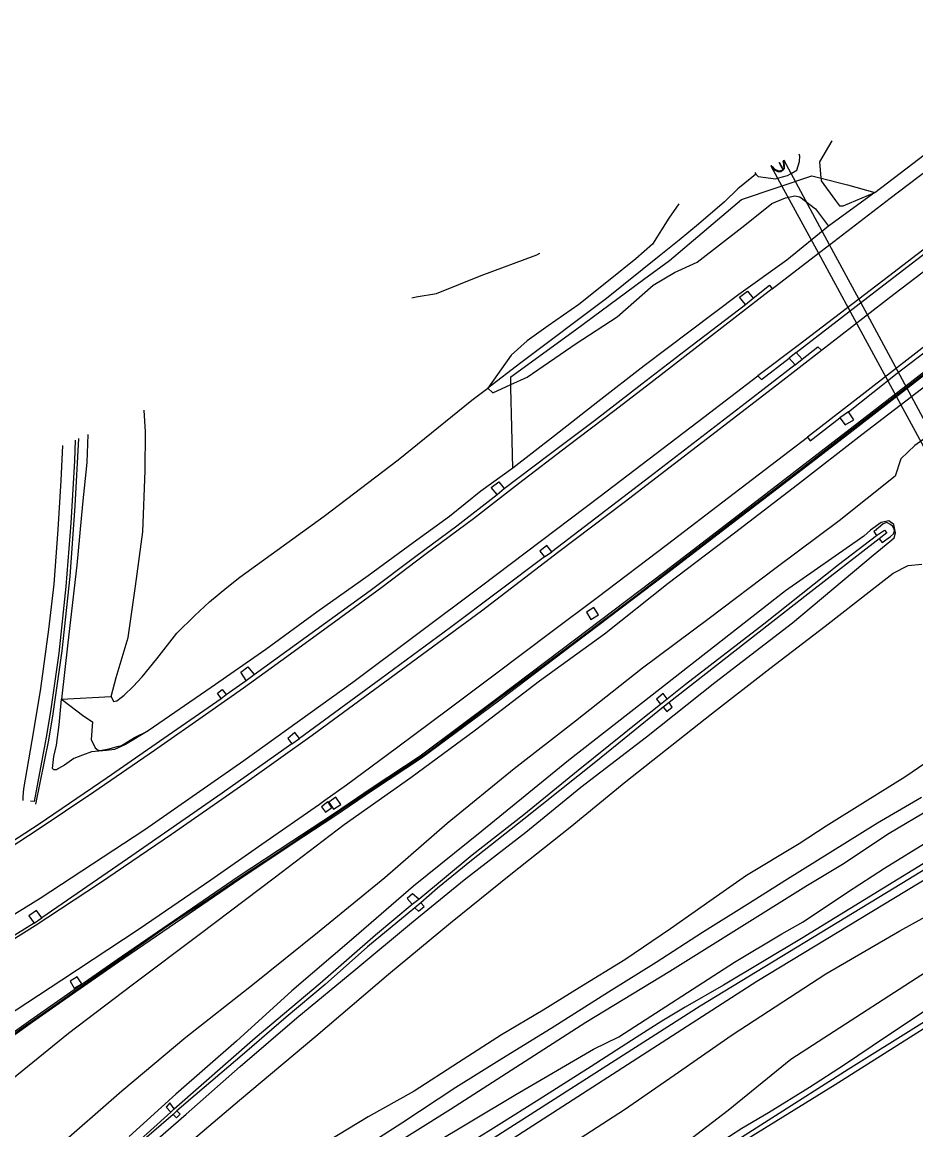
# Model space of a CAD drawing. Extents: x 157767 to 159171, y 387842 to 389425.
# Drawn here: x 157974.9 to 158145.6, y 388945 to 389156.7 of the extents above; entities that cross this region are included whole.
import ezdxf

# ---------------------------------------------------------------- set-up
doc = ezdxf.new("R2010")
doc.units = 0
for name, color, linetype in [('IMGEO_Berm_gesloten', 7, 'Continuous'), ('IMGEO_Berm_groen', 7, 'Continuous'), ('IMGEO_Geluidsscherm', 7, 'Continuous'), ('IMGEO_Gemengd_bos', 7, 'Continuous'), ('IMGEO_Grasland_overig', 7, 'Continuous'), ('IMGEO_Groenvoorziening', 7, 'Continuous'), ('IMGEO_Kademuur', 7, 'Continuous'), ('IMGEO_Loofbos', 7, 'Continuous'), ('IMGEO_Muur', 7, 'Continuous'), ('IMGEO_Rijbaan_autosnelweg', 7, 'Continuous'), ('IMGEO_Struiken', 7, 'Continuous'), ('IMGEO_Tunneldeel', 7, 'Continuous'), ('IMGEO_Waterloop', 7, 'Continuous')]:
    doc.layers.add(name, color=color, linetype=linetype)

msp = doc.modelspace()

# ---------------------------------------------------------------- linework, layer by layer
at = {"layer": 'IMGEO_Berm_gesloten'}
for points in [[(158113.01, 389102.74), (158111.85, 389104.16), (158113.4, 389105.33), (158114.5, 389103.97)], [(158123.86, 389092.34), (158122.7, 389093.62)], [(158121.35, 389092.52), (158122.49, 389091.21)], [(158131.05, 389081.12), (158132.08, 389079.74), (158133.71, 389080.73), (158132.67, 389082.28)], [(158065.58, 389066.45), (158064.44, 389067.78), (158065.91, 389068.85), (158066.92, 389067.59)], [(158027.83, 389019.82), (158026.99, 389020.98), (158025.64, 389019.84), (158026.42, 389018.79)], [(157978.67, 388985.53), (157977.64, 388986.98), (157976.15, 388985.92), (157977.19, 388984.55)]]:
    msp.add_lwpolyline(points, dxfattribs=at)
at = {"layer": 'IMGEO_Berm_groen'}
for points in [[(158137.7, 389124.16), (158153.3, 389136.1), (158169.64, 389148.29), (158178.6, 389154.9)], [(158115.03, 389127.68), (158115.43, 389127.21), (158118.83, 389126.8), (158119.14, 389126.89), (158121.07, 389127.42), (158121.75, 389127.82), (158122.85, 389128.46), (158123.36, 389130.06), (158123.41, 389131.09), (158123.3, 389131.47), (158123.3, 389131.47)], [(158120.6, 389130.35), (158120.6, 389130.35), (158120.61, 389130.35), (158120.62, 389130.36)], [(158115.03, 389127.68), (158114.21, 389127.06), (158111.55, 389124.85), (158109.02, 389122.37), (158104.08, 389118.1), (158100.33, 389115.03), (158096.53, 389112.01), (158086.51, 389103.92), (158070.1, 389091.64), (158063.79, 389086.8)], [(158114.79, 389127.96), (158115.03, 389127.68)], [(158137.7, 389124.16), (158128.85, 389117.74)], [(158100.28, 389121.98), (158098.38, 389119.24), (158095.29, 389114.31), (158092.06, 389111.5), (158087.21, 389107.53), (158081.17, 389102.78), (158075.34, 389098.68), (158071.32, 389095.81), (158068.27, 389093.09), (158063.79, 389086.8)], [(158128.85, 389117.74), (158120.94, 389111.24), (158111.76, 389104.7), (158102.44, 389097.68), (158093.68, 389091.07), (158084.85, 389084.16), (158076.57, 389077.69), (158068.57, 389071.48)], [(157987.45, 389077.93), (157987.45, 389077.93), (157987.27, 389072.54), (157986.42, 389064.63), (157985.33, 389052.94), (157983.61, 389038.08), (157982.41, 389027.32)], [(158068.57, 389071.48), (158062.47, 389067.11), (158056.51, 389062.26), (158049.59, 389057.23), (158040.95, 389050.9), (158031.15, 389044), (158021.43, 389036.86), (158011, 389029.58), (157998.95, 389021.29)], [(158076.04, 389055.52), (158075.06, 389056.73), (158073.76, 389055.64), (158074.66, 389054.54)], [(158084.04, 389044.85), (158082.64, 389043.98), (158083.51, 389042.58), (158084.93, 389043.45), (158084.04, 389044.85)], [(158017.64, 389030.94), (158016.64, 389032.51), (158017.96, 389033.55), (158019.19, 389032.03)], [(158012.87, 389027.47), (158012.21, 389028.47), (158013.06, 389029.18), (158013.85, 389028.23)], [(157998.95, 389021.29), (157994.61, 389018.67), (157992.5, 389017.73), (157990.97, 389017.56), (157988.16, 389017.27), (157986.42, 389016.66), (157984.74, 389015.98), (157982.97, 389014.75), (157981.82, 389014.12), (157981.46, 389013.85), (157980.91, 389013.82), (157980.71, 389014.12), (157980.92, 389016.42), (157981.42, 389018.57), (157981.96, 389022.47), (157982.41, 389027.32)], [(158034, 389006.66), (158033.28, 389007.7), (158032.04, 389006.79), (158032.84, 389005.78), (158034, 389006.66)], [(158034.8, 389008.61), (158033.44, 389007.68), (158034.37, 389006.31), (158035.76, 389007.23), (158034.8, 389008.61)], [(157985.4, 388974.27), (157984.04, 388973.44), (157984.85, 388972.1), (157986.26, 388972.94), (157985.4, 388974.27)]]:
    msp.add_lwpolyline(points, dxfattribs=at)
at = {"layer": 'IMGEO_Geluidsscherm'}
msp.add_lwpolyline([(158152.06, 389093.3), (158145.42, 389088.15), (158138.76, 389082.99), (158132.06, 389077.86), (158125.41, 389072.72), (158118.78, 389067.55), (158112.09, 389062.46), (158105.41, 389057.31), (158098.74, 389052.18), (158092.06, 389047.04), (158085.38, 389041.98), (158078.65, 389036.93), (158071.89, 389031.86), (158065.17, 389026.81), (158058.44, 389021.76), (158051.7, 389016.69), (158044.68, 389012.07), (158037.67, 389007.38), (158030.69, 389002.69), (158023.69, 388998), (158016.68, 388993.34), (158009.72, 388988.63), (158002.65, 388983.97), (157995.78, 388979.14), (157988.86, 388974.31), (157982, 388969.45), (157975.11, 388964.61), (157968.3, 388959.67)], dxfattribs=at)
at = {"layer": 'IMGEO_Gemengd_bos'}
msp.add_lwpolyline([(157978.58, 388880.1), (157988.49, 388893.96), (158004.87, 388903.87), (158056.3, 388935.49), (158115.22, 388973.44), (158150.37, 388994.82)], dxfattribs=at)
at = {"layer": 'IMGEO_Grasland_overig'}
for points in [[(158068.24, 389087.47), (158068.22, 389088.94), (158080.57, 389097.94), (158093.52, 389107.53), (158098.54, 389111.2), (158112.25, 389122.8), (158125.67, 389127.38), (158127.45, 389126.93)], [(158063.79, 389086.8), (158064.77, 389085.86), (158068.24, 389087.47)], [(157997.94, 388940.82), (158006.18, 388948.02), (158016.5, 388957.18), (158027.32, 388966.44), (158038.63, 388975.76), (158049.24, 388984.59), (158059.27, 388992.79), (158071.1, 389001.93), (158081.55, 389010.5), (158094.11, 389020.14), (158107.2, 389030.52), (158121.98, 389041.95), (158137.38, 389054.84), (158140.62, 389057.47), (158141.44, 389058.15), (158141.65, 389059.16), (158141.36, 389060.74), (158140.39, 389061.42), (158138.94, 389061.08), (158136.89, 389059.62), (158135.61, 389058.51), (158120.69, 389048.02), (158105.42, 389036.16), (158093.14, 389026.49), (158079.21, 389015.64), (158062.65, 389002.09), (158049.65, 388991.62), (158038.26, 388981.74), (158026.38, 388971.58), (158015.82, 388962), (158004.22, 388951.87), (157995.33, 388943.8)], [(158138.57, 389057.99), (158139.1, 389057.29), (158140.71, 389058.4), (158141.3, 389058.92), (158141.45, 389059.51), (158141.38, 389060.02), (158141.18, 389060.31), (158140.71, 389060.72), (158140.01, 389061.09), (158139.29, 389060.82), (158138.39, 389060.04), (158138.12, 389059.88), (158137.92, 389059.61), (158137.51, 389059.37), (158138.07, 389058.65)], [(158138.07, 389058.65), (158139.58, 389059.67), (158140.01, 389059.15), (158138.57, 389057.99)], [(158098.05, 389027.42), (158101.58, 389030.23), (158116.55, 389041.76), (158130.81, 389053.1), (158138.07, 389058.65)], [(158138.57, 389057.99), (158124.95, 389047.42), (158110.99, 389036.5), (158098.43, 389026.71)], [(158098.05, 389027.42), (158097.29, 389028.45), (158096.02, 389027.37), (158096.77, 389026.41)], [(157982.41, 389027.32), (157986.68, 389024.08), (157988.3, 389023.02), (157988.07, 389019.62), (157988.86, 389018.02), (157989.39, 389017.57), (157989.71, 389017.52), (157991.51, 389017.86), (157993.06, 389018.27), (157993.89, 389018.49), (157996.36, 389020.04), (157998.95, 389021.29)], [(158050.63, 388989.14), (158060.81, 388997.59), (158070.7, 389005.32), (158081.1, 389013.75), (158092.77, 389023.23), (158096.77, 389026.41)], [(158097.32, 389025.84), (158084.47, 389015.35), (158070.72, 389004.44), (158060.7, 388996.5), (158054.21, 388991.24), (158051.01, 388988.45)], [(158096.77, 389026.41), (158098.05, 389027.42)], [(158098.43, 389026.71), (158097.53, 389026.01), (158097.32, 389025.84)], [(158097.32, 389025.84), (158097.98, 389024.98), (158099.03, 389025.79), (158098.43, 389026.71)], [(158174.64, 389011.52), (158142.85, 388992.13), (158104.35, 388968.65), (158057.28, 388938.52), (158050.73, 388934.52), (158044.17, 388930.52), (158037.6, 388926.54), (158031.02, 388922.57), (158024.52, 388918.67), (158017.83, 388914.68), (158011.26, 388910.69), (158005.81, 388907.24), (157997.34, 388901.94), (157991.49, 388898.81), (157987.38, 388896.05), (157981.76, 388889.41), (157977.33, 388881.16)], [(157973.78, 388898.05), (157975.13, 388900), (157977.27, 388901.68), (157981, 388904.15), (157986.46, 388907.87), (157993.37, 388912.15), (158000.57, 388916.68), (158013.06, 388924.44), (158024.22, 388931.38), (158035.61, 388938.79), (158047.41, 388946.37), (158057.68, 388953.21), (158066.49, 388958.71), (158075.9, 388964.49), (158086.87, 388971.4), (158095.94, 388977.11), (158104.82, 388982.82), (158113.3, 388988.11), (158121.05, 388993.01), (158129.1, 388998.07), (158138.24, 389003.73), (158146.62, 389008.61)], [(158050.63, 388989.14), (158049.43, 388990.17), (158048.42, 388989.26), (158049.38, 388988.18)], [(158003.94, 388949.09), (158019.38, 388962.64), (158031.8, 388973.1), (158042.37, 388982.34), (158049.38, 388988.18)], [(158049.38, 388988.18), (158050.63, 388989.14)], [(158051.01, 388988.45), (158049.9, 388987.48)], [(158049.9, 388987.48), (158050.58, 388986.82), (158051.66, 388987.73), (158051.01, 388988.45)], [(158049.9, 388987.48), (158040.84, 388980), (158032.73, 388972.84), (158025.28, 388966.55), (158017.37, 388959.68), (158007.92, 388951.68), (158004.44, 388948.65)], [(158159.73, 388973.5), (158132.61, 388956.55), (158103.48, 388937.98), (158098.2, 388934.42), (158092.94, 388931.08), (158065.74, 388912.21), (158062.37, 388909.84), (158055.64, 388905.53), (158053.12, 388903.96), (158041.75, 388896.45), (158036.57, 388893.51), (158029.61, 388889.09), (158020.85, 388883.02), (158016.48, 388879.8), (158012.91, 388876.97), (158009.62, 388873.95), (158007.21, 388871.32), (158004.81, 388868.19), (158000.54, 388860.89), (157998.51, 388857.03), (157996.57, 388852.99), (157992.22, 388842.82), (157989.28, 388836.48), (157986.91, 388831.11)], [(158102.93, 388939.22), (158112.33, 388945.35), (158117.45, 388948.39), (158125.28, 388953.21), (158131.92, 388957.55), (158139.77, 388962.85), (158151.55, 388970.64)], [(158003.94, 388949.09), (158003.08, 388950.2), (158002.39, 388949.41), (158003.29, 388948.4)], [(158003.7, 388947.97), (157995.03, 388940.48), (157994.53, 388940.1), (157994.33, 388940.13), (157994.42, 388940.4), (157995.52, 388941.41), (158003.29, 388948.4)], [(158003.29, 388948.4), (158003.94, 388949.09)], [(158004.44, 388948.65), (158003.7, 388947.97)], [(158003.7, 388947.97), (158004.36, 388947.37), (158005.07, 388948.07), (158004.44, 388948.65)]]:
    msp.add_lwpolyline(points, dxfattribs=at)
at = {"layer": 'IMGEO_Groenvoorziening'}
for points in [[(157982.41, 389027.32), (157991.91, 389027.83)], [(158160.61, 389004.29), (158123.74, 388981.6), (158108.82, 388972.71), (158101.49, 388968.48), (158097.07, 388965.83), (158092.13, 388962.66), (158083.56, 388957.13), (158073.65, 388950.87), (158065.93, 388946), (158061.01, 388942.95)]]:
    msp.add_lwpolyline(points, dxfattribs=at)
at = {"layer": 'IMGEO_Kademuur'}
for points in [[(158120.13, 389128.59), (158120.01, 389128.82), (158119.46, 389129.88)], [(158120.19, 389128.64), (158120.07, 389128.87), (158119.52, 389129.91), (158119.52, 389129.91)]]:
    msp.add_lwpolyline(points, dxfattribs=at)
at = {"layer": 'IMGEO_Loofbos'}
for points in [[(157978.58, 388880.1), (158000, 388893.29), (158031.39, 388912.92), (158051.31, 388924.84), (158070.14, 388936.12), (158089.93, 388948.93), (158099.41, 388955.52), (158110.48, 388963.21), (158128.39, 388974.86), (158142.47, 388983.06), (158155.27, 388990.12), (158169.71, 389000), (158192.75, 389015.77), (158217.22, 389033.22), (158234.75, 389042.63), (158273.66, 389065.69)], [(158276.1, 389056.59), (158238.77, 389031.97), (158220.92, 389021.13), (158210.16, 389015.32), (158190.94, 389002.15), (158187.52, 389000), (158173.9, 388991.45), (158152.83, 388978.6), (158121.69, 388958.49), (158109.7, 388948.74), (158105.62, 388945.61), (158091.73, 388934.92)], [(158017.53, 388879.16), (158071.92, 388913.8), (158091.61, 388929.13), (158108.48, 388940.3), (158108.82, 388940.51), (158130.14, 388953.71), (158162.52, 388974.23), (158204.62, 389000), (158225.45, 389014.39), (158249.11, 389029.66), (158272.3, 389042.95)]]:
    msp.add_lwpolyline(points, dxfattribs=at)
at = {"layer": 'IMGEO_Muur'}
for points in [[(158117.87, 389129.23), (158117.92, 389129.17), (158118.35, 389128.62), (158118.69, 389128.41), (158119.16, 389128.19), (158119.59, 389128.16), (158119.84, 389128.2), (158120.05, 389128.34), (158120.31, 389128.55), (158120.46, 389128.75), (158120.45, 389129.39), (158120.4, 389129.8), (158120.27, 389130.2), (158120.27, 389130.22), (158120.27, 389130.22)], [(158120.15, 389130.17), (158120.15, 389130.17), (158120.28, 389129.72), (158120.3, 389129.36), (158120.33, 389128.84), (158120.2, 389128.65), (158120.19, 389128.64)], [(158197.25, 389127.75), (158181.47, 389115.96), (158164.31, 389102.98), (158149.24, 389091.5), (158133.02, 389078.91), (158121.95, 389070.38), (158109.97, 389061.19), (158097.64, 389051.68), (158077.99, 389036.82), (158065.53, 389027.38), (158050.88, 389016.45), (158041.72, 389010.41), (158034.13, 389005.27), (158026.38, 389000.17), (158016.17, 388993.37), (157993.02, 388977.51), (157984.19, 388971.38), (157976.57, 388966.03), (157961.26, 388955.09), (157960.95, 388955.01)], [(158197.48, 389127.29), (158181.77, 389115.56), (158164.61, 389102.58), (158149.55, 389091.1), (158133.32, 389078.51), (158122.25, 389069.98), (158110.28, 389060.8), (158097.94, 389051.29), (158078.29, 389036.42), (158065.83, 389026.98), (158051.17, 389016.04), (158042, 389009.99), (158034.4, 389004.85), (158026.65, 388999.75), (158016.45, 388992.96), (157993.3, 388977.09), (157984.48, 388970.97), (157976.86, 388965.62), (157961.55, 388954.68), (157961.21, 388954.65)], [(158118.01, 389129.29), (158118.01, 389129.29), (158118.17, 389129.09), (158118.42, 389128.75), (158118.76, 389128.54), (158119.2, 389128.34), (158119.58, 389128.31), (158119.78, 389128.35), (158119.96, 389128.46), (158120.13, 389128.59)], [(158120.19, 389128.64), (158120.13, 389128.59)], [(157985.01, 389076.85), (157984.9, 389072.89), (157984.2, 389060.96), (157983.23, 389048.85), (157981.88, 389036.12), (157980.33, 389025.01), (157979.48, 389020.06), (157977.21, 389007.79), (157976.49, 389007.88)], [(157977.52, 389007.27), (157979.97, 389019.49), (157980.84, 389024.53), (157982.54, 389036.57), (157984.07, 389050.8), (157984.99, 389064.32), (157985.72, 389077.16)]]:
    msp.add_lwpolyline(points, dxfattribs=at)
at = {"layer": 'IMGEO_Rijbaan_autosnelweg'}
for points in [[(158118.14, 389105.74), (158126.94, 389112.54), (158128.81, 389113.98), (158129.09, 389114.19), (158140.68, 389123.11), (158155.19, 389134.09), (158166.04, 389142.32), (158175.45, 389149.41), (158185.29, 389156.72)], [(158189.39, 389145.41), (158167.1, 389128.68), (158154, 389118.62), (158140.33, 389108.14), (158123.11, 389094.91), (158115.38, 389089.15)], [(158122.7, 389093.62), (158137.8, 389105.22), (158152.88, 389116.81), (158154.41, 389118.01), (158176.57, 389134.78), (158189.98, 389144.74)], [(158127.52, 389094.05), (158141.33, 389104.71), (158158.13, 389117.52), (158172.45, 389128.42), (158187.43, 389139.62), (158190.9, 389142.12)], [(158195.62, 389131.38), (158183.2, 389122.21), (158171.66, 389113.53), (158160.68, 389105.05), (158149.81, 389096.75), (158135.88, 389085.93), (158124.84, 389077.41)], [(158114.5, 389103.97), (158117.61, 389106.45), (158118.14, 389105.74)], [(158118.14, 389105.74), (158104, 389094.79), (158094.93, 389087.79), (158087.8, 389082.33), (158079.19, 389075.73), (158069.69, 389068.49), (158061.08, 389061.81), (158052.06, 389055.14), (158043.59, 389048.71), (158034.8, 389042.23), (158025.43, 389035.46), (158017.16, 389029.46), (158010.55, 389024.8), (158000.19, 389017.54), (157988.59, 389009.6), (157977.75, 389002.31), (157950.23, 388984.37)], [(158113.01, 389102.74), (158114.5, 389103.97)], [(158132.67, 389082.28), (158142.02, 389089.63), (158152.15, 389097.4), (158162, 389104.8)], [(158066.92, 389067.59), (158075.28, 389073.89), (158084.17, 389080.57), (158093.21, 389087.58), (158101.49, 389094), (158113.01, 389102.74)], [(157890.17, 388931.66), (157900.77, 388937.66), (157913.83, 388945.21), (157926.66, 388952.66), (157937.59, 388959.12), (157977.4, 388984.1), (157989.63, 388992.19), (158003.4, 389001.56), (158017.4, 389011.29), (158030.27, 389020.48), (158048.2, 389033.63), (158062.6, 389044.24), (158077.39, 389055.54), (158089.86, 389064.99), (158104.71, 389076.36), (158119.02, 389087.41), (158127.52, 389094.05)], [(158122.7, 389093.62), (158121.35, 389092.52)], [(158123.86, 389092.34), (158126.83, 389094.66), (158127.52, 389094.05)], [(158115.38, 389089.15), (158116.07, 389088.45), (158121.35, 389092.52)], [(158122.49, 389091.21), (158123.86, 389092.34)], [(157881.88, 388931.8), (157887.55, 388934.98), (157910.81, 388948.31), (157921.74, 388954.63), (157930.95, 388960.06), (157942.02, 388966.9), (157978.33, 388989.34), (157998.34, 389002.45), (158017.24, 389015.6), (158038.05, 389030.57), (158062.64, 389048.97), (158085.29, 389066.16), (158105.04, 389081.22), (158115.38, 389089.15)], [(158122.49, 389091.21), (158112.96, 389083.82), (158094.77, 389069.84), (158076.04, 389055.52)], [(158124.84, 389077.41), (158125.4, 389076.72), (158131.05, 389081.12)], [(158132.67, 389082.28), (158131.05, 389081.12)], [(157906.52, 388927.65), (157918.69, 388934.65), (157931.02, 388941.95), (157971.51, 388966.51), (157982.46, 388973.7), (157997.23, 388983.48), (158010.94, 388992.83), (158020.64, 388999.66), (158031.65, 389007.26), (158032.68, 389008.04), (158036.8, 389010.99), (158046.38, 389018.07), (158056.39, 389025.47), (158065.29, 389032.18), (158075.82, 389040.12), (158084.69, 389046.75), (158098.1, 389056.98), (158109.75, 389065.86), (158124.84, 389077.41)], [(157982.59, 389075.79), (157982.29, 389069.16), (157981.71, 389059.74), (157980.93, 389049.35), (157979.89, 389040.63), (157978.38, 389029.36), (157977.06, 389021.27), (157975.15, 389010.22), (157975.03, 389008.73), (157975.04, 389007.99)], [(158019.19, 389032.03), (158029.14, 389039.23), (158041.36, 389048.08), (158050.07, 389054.69), (158057.88, 389060.46), (158065.58, 389066.45)], [(158065.58, 389066.45), (158066.92, 389067.59)], [(158074.66, 389054.54), (158076.04, 389055.52)], [(158074.66, 389054.54), (158056.67, 389041.02), (158043.41, 389031.21), (158027.83, 389019.82)], [(158017.64, 389030.94), (158019.19, 389032.03)], [(158013.85, 389028.23), (158017.64, 389030.94)], [(158012.87, 389027.47), (158013.85, 389028.23)], [(157920.04, 388967.11), (157931.93, 388974.14), (157941.58, 388980.03), (157949.43, 388984.88), (157978.16, 389003.54), (157991.11, 389012.39), (158001.92, 389019.9), (158012.87, 389027.47)], [(158026.42, 389018.79), (158027.83, 389019.82)], [(158026.42, 389018.79), (158013.07, 389009.35), (157994.99, 388996.81), (157978.67, 388985.53)], [(157977.19, 388984.55), (157978.67, 388985.53)], [(157977.19, 388984.55), (157936.17, 388959.15)]]:
    msp.add_lwpolyline(points, dxfattribs=at)
at = {"layer": 'IMGEO_Struiken'}
for points in [[(158127.45, 389126.93), (158127.22, 389130.03), (158129.59, 389134.06), (158129.59, 389134.06)], [(158127.45, 389126.93), (158132.48, 389125.65), (158137.7, 389124.16)], [(158127.45, 389126.93), (158127.49, 389126.39), (158130.2, 389122.63), (158131, 389121.61), (158131.66, 389121.59), (158137.7, 389124.16)], [(158068.24, 389087.47), (158071.33, 389088.9), (158080.69, 389095.31), (158088.53, 389100.43), (158095.38, 389106.48), (158099.44, 389108.89), (158103.82, 389110.85), (158112.9, 389117.91), (158118.04, 389122.06), (158120.69, 389123.13), (158122.43, 389123.51), (158123.43, 389123.34), (158126.39, 389121.04), (158128.85, 389117.74)], [(158049.29, 389104.01), (158050.11, 389104.22), (158054, 389104.86), (158062.52, 389108.28), (158073.16, 389112.26), (158073.73, 389112.54), (158073.73, 389112.54)], [(158147.73, 389087.44), (158135.23, 389077.83), (158122.96, 389068.28), (158110.95, 389059.05), (158098.23, 389049.44), (158086.1, 389039.78), (158073.66, 389030.8), (158061.44, 389021.45), (158049.12, 389012.3), (158036.36, 389003.31), (158023.03, 388993.12), (158008.97, 388982.51), (157995.88, 388972.69), (157983.72, 388963.47), (157970.07, 388952.38)], [(158068.57, 389071.48), (158068.4, 389079.34), (158068.24, 389086.84), (158068.24, 389087.47)], [(157991.91, 389027.83), (157992.31, 389026.91), (157993, 389027.04), (157994.38, 389028.09), (157996.11, 389029.78), (157997.83, 389031.6), (158000.6, 389035.03), (158004.45, 389039.97), (158007.82, 389043.27), (158010.69, 389045.96), (158013.95, 389048.67), (158016.48, 389050.66), (158032.59, 389062.29), (158046.71, 389073.08), (158060.79, 389084.5), (158063.79, 389086.8)], [(157991.91, 389027.83), (157992.86, 389031.5), (157995.16, 389039.11), (157996.56, 389048.93), (157997.96, 389059.34), (157998.36, 389071.04), (157998.47, 389078.42), (157998.19, 389082.6)], [(158148.86, 389078.33), (158145.35, 389075.81), (158142.72, 389073.26), (158141.6, 389069.93), (158130.89, 389061.42), (158118.86, 389052.43), (158106.06, 389042.79), (158093.37, 389033.26), (158080.55, 389023.14), (158068.82, 389014.01), (158056.06, 389003.56), (158044.14, 388993.19), (158031.3, 388982.72), (158018.93, 388972.74), (158006.16, 388962.69), (157993.94, 388952.42), (157981.26, 388941.36), (157980.44, 388938.94), (157977.36, 388935.6), (157973.98, 388931.1)], [(157999.66, 388922.53), (157997.59, 388922.98), (157996.47, 388924.49), (157995.42, 388926.56), (157994.47, 388928.84), (157994.2, 388930.68), (157995.07, 388932.11), (157997.29, 388934.29), (158005.5, 388941.49), (158016.41, 388950.71), (158030.99, 388962.96), (158044.82, 388974.81), (158056.66, 388984.62), (158068.22, 388993.89), (158079.57, 389002.87), (158090.16, 389011.64), (158106.55, 389024.54), (158117.69, 389033.18), (158128.23, 389041.3), (158137.19, 389048.33), (158141.21, 389051.44), (158144.08, 389052.87), (158146.72, 389053.12)], [(158150.1, 389016.98), (158143.47, 389012.45), (158135.91, 389007.71), (158128.46, 389003.06), (158123.27, 388999.69), (158113.2, 388993.64), (158106.19, 388988.73), (158098.68, 388983.45), (158089.96, 388977.56), (158081.26, 388972.17), (158074.4, 388967.94), (158066.42, 388963.21), (158058.21, 388957.9), (158049.72, 388952.45), (158040.97, 388947.54), (158033.17, 388942.81), (158024.23, 388936.86), (158015.8, 388931.59), (158008.36, 388926.84), (158003.45, 388924.03), (157999.66, 388922.53)]]:
    msp.add_lwpolyline(points, dxfattribs=at)
at = {"layer": 'IMGEO_Tunneldeel'}
msp.add_lwpolyline([(158151.87, 389071.92), (158135.87, 389101.6), (158129.09, 389114.19), (158121.75, 389127.82), (158120.42, 389130.28), (158120.38, 389130.26), (158120.2, 389130.19), (158120.2, 389130.19), (158120.33, 389129.73), (158120.36, 389129.35), (158120.37, 389129.07), (158120.39, 389128.83), (158120.24, 389128.6), (158120.01, 389128.42), (158119.8, 389128.29), (158119.58, 389128.26), (158119.19, 389128.28), (158118.73, 389128.49), (158118.41, 389128.7), (158118.13, 389129.06), (158117.96, 389129.27), (158117.87, 389129.23), (158119.14, 389126.89), (158126.94, 389112.54), (158133.43, 389100.59), (158149.44, 389071.14)], dxfattribs=at)
at = {"layer": 'IMGEO_Waterloop'}
for points in [[(158148.45, 389006.4), (158140.48, 389001.66), (158131.57, 388995.76), (158124.55, 388991.52), (158098.56, 388975.33), (158082.51, 388965.53), (158056.72, 388948.94), (158037.25, 388936.78), (158026.61, 388930.04), (158015.55, 388922.84), (157995.76, 388910.51), (157989.59, 388906.5), (157983.21, 388902.56), (157979.73, 388900.76), (157977.89, 388899.67), (157976.32, 388898.14), (157975.49, 388896.5), (157974.88, 388893.33)], [(158052.66, 388941.95), (158069.14, 388951.79), (158084.02, 388960.48), (158088.81, 388962.82), (158110.9, 388977.06), (158119.96, 388982.53), (158124.03, 388984.81), (158132.49, 388990.49), (158139.56, 388995.07), (158148.02, 389000.25)]]:
    msp.add_lwpolyline(points, dxfattribs=at)

doc.saveas('drawing.dxf')
